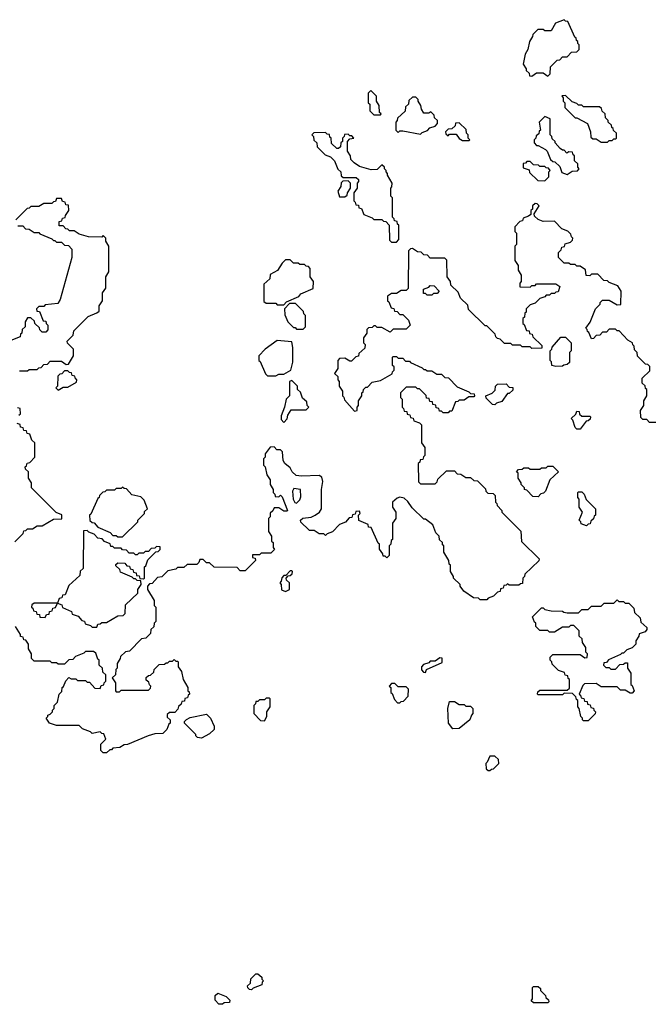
# Model space of a CAD drawing. Extents: x 2889633 to 3052318, y 540750 to 918690.
# Tile 384 of 656: x 2942566 to 2946481, y 798410 to 804520. Entities that reach past the tile are written whole.
import ezdxf

# ---------------------------------------------------------------- set-up
doc = ezdxf.new("R2010")
doc.units = 0

msp = doc.modelspace()

# ---------------------------------------------------------------- linework, layer by layer
at = {"layer": '0CON02XD'}
for points in [[(2945845, 804170), (2945860, 804185), (2945861.7, 804228.3), (2945901.7, 804268.3), (2945918.3, 804271.7), (2945935, 804290), (2945965, 804290), (2945991.7, 804318.3), (2946025, 804320), (2946040, 804335), (2946040, 804365), (2946031.7, 804371.7), (2946030, 804385), (2946021.7, 804391.7), (2946020, 804405), (2946011.7, 804411.7), (2945968.3, 804508.3), (2945955, 804510), (2945945, 804520), (2945891.7, 804498.3), (2945865, 804450), (2945825, 804450), (2945815, 804460), (2945781.7, 804458.3), (2945751.7, 804428.3), (2945750, 804415), (2945730, 804385), (2945720, 804335), (2945703, 804307), (2945692.5, 804245), (2945710, 804215), (2945710, 804205), (2945728.3, 804188.3), (2945731.7, 804171.7), (2945745, 804170), (2945775, 804190), (2945815, 804190), (2945845, 804170)], [(2944805, 803930), (2944810, 803935), (2944800, 803945), (2944797, 803987), (2944780, 804015), (2944780, 804045), (2944745, 804080), (2944730, 804065), (2944730, 804005), (2944740, 803995), (2944740, 803955), (2944765, 803930), (2944805, 803930)], [(2945055, 803810), (2945065, 803820), (2945098.3, 803831.7), (2945111.7, 803848.3), (2945145, 803860), (2945160, 803875), (2945160, 803895), (2945141.7, 803911.7), (2945138.3, 803928.3), (2945118.3, 803948.3), (2945105, 803940), (2945075, 803940), (2945060, 803965), (2945057, 803987), (2945040, 804015), (2945040, 804025), (2945025, 804040), (2945005, 804040), (2944981.7, 804018.3), (2944980, 803995), (2944961.7, 803978.3), (2944958.3, 803951.7), (2944911.7, 803908.3), (2944910, 803895), (2944900, 803885), (2944900, 803835), (2944915, 803820), (2944925, 803830), (2944945, 803830), (2945055, 803810)], [(2946215, 803760), (2946225, 803770), (2946245, 803770), (2946255, 803780), (2946265, 803780), (2946270, 803785), (2946270, 803815), (2946251.7, 803831.7), (2946250, 803845), (2946241.7, 803851.7), (2946240, 803865), (2946220, 803885), (2946220, 803895), (2946201.7, 803911.7), (2946200, 803935), (2946181.7, 803951.7), (2946178.3, 803968.3), (2946165, 803980), (2946065, 803980), (2946055, 803990), (2946035, 803990), (2946025, 804000), (2945995, 804010), (2945955, 804050), (2945931.7, 804048.3), (2945940, 804035), (2945940, 804015), (2945950, 804005), (2945950, 803975), (2945961.7, 803961.7), (2946015, 803910), (2946025, 803910), (2946090, 803875), (2946110, 803825), (2946111.7, 803791.7), (2946125, 803780), (2946145, 803780), (2946175, 803760), (2946215, 803760)], [(2945965, 803560), (2945995, 803580), (2946028.3, 803581.7), (2946040, 803595), (2946030, 803605), (2946030, 803625), (2946010, 803645), (2946010, 803675), (2946001.7, 803681.7), (2945998.3, 803698.3), (2945975, 803700), (2945961.7, 803691.7), (2945945, 803710), (2945935, 803710), (2945921.7, 803721.7), (2945890, 803755), (2945890, 803765), (2945871.7, 803781.7), (2945870, 803795), (2945860, 803805), (2945860, 803905), (2945825, 803920), (2945790, 803885), (2945800, 803835), (2945791.7, 803828.3), (2945788.3, 803811.7), (2945771.7, 803798.3), (2945770, 803785), (2945760, 803775), (2945760, 803755), (2945775, 803740), (2945785, 803740), (2945830, 803715), (2945840, 803705), (2945861.7, 803651.7), (2945875, 803640), (2945888.3, 803638.3), (2945918.3, 803608.3), (2945931.7, 803571.7), (2945965, 803560)], [(2945355, 803770), (2945360, 803775), (2945350, 803785), (2945350, 803805), (2945340, 803815), (2945338.3, 803838.3), (2945295, 803880), (2945271.7, 803878.3), (2945268.3, 803861.7), (2945248.3, 803841.7), (2945225, 803840), (2945210, 803825), (2945211.7, 803811.7), (2945225, 803800), (2945235, 803810), (2945275, 803810), (2945293.6, 803783.6), (2945315, 803770), (2945355, 803770)], [(2944905, 803140), (2944920, 803155), (2944920, 803245), (2944911.7, 803251.7), (2944908.3, 803268.3), (2944891.7, 803271.7), (2944890, 803285), (2944880, 803295), (2944880, 803415), (2944870, 803425), (2944870, 803475), (2944877, 803483), (2944877.5, 803505), (2944850, 803555), (2944850, 803565), (2944840, 803575), (2944840, 803585), (2944830, 803595), (2944830, 803605), (2944815, 803620), (2944785, 803590), (2944748.3, 803588.3), (2944675, 803610), (2944641.7, 803631.7), (2944621.7, 803651.7), (2944620, 803675), (2944600, 803705), (2944600, 803765), (2944615, 803780), (2944640, 803785), (2944628.3, 803798.3), (2944615, 803800), (2944605, 803810), (2944581.7, 803808.3), (2944580, 803795), (2944570, 803785), (2944570, 803765), (2944560, 803755), (2944558.3, 803731.7), (2944545, 803720), (2944535, 803720), (2944501.7, 803751.7), (2944500, 803785), (2944491.7, 803791.7), (2944488.3, 803808.3), (2944475, 803810), (2944465, 803820), (2944391.7, 803818.3), (2944380, 803805), (2944390, 803795), (2944391.7, 803771.7), (2944410, 803755), (2944411.7, 803731.7), (2944461.7, 803681.7), (2944495, 803670), (2944520, 803645), (2944541.7, 803591.7), (2944560, 803575), (2944561.7, 803551.7), (2944575, 803540), (2944655, 803540), (2944668.3, 803528.3), (2944670, 803515), (2944660, 803505), (2944660, 803475), (2944640, 803445), (2944640, 803395), (2944648.3, 803388.3), (2944651.7, 803371.7), (2944668.3, 803368.3), (2944671.7, 803351.7), (2944688.3, 803348.3), (2944701.7, 803311.7), (2944755, 803290), (2944765, 803280), (2944815, 803280), (2944825, 803270), (2944838.3, 803268.3), (2944860, 803245), (2944861.7, 803151.7), (2944875, 803140), (2944905, 803140)], [(2945825, 803520), (2945850, 803545), (2945850, 803575), (2945860, 803585), (2945848.3, 803598.3), (2945835, 803600), (2945825, 803610), (2945795, 803610), (2945787, 803617), (2945755, 803620), (2945735, 803640), (2945715, 803640), (2945705, 803630), (2945691.7, 803628.3), (2945691.7, 803601.7), (2945728.3, 803588.3), (2945731.7, 803571.7), (2945781.7, 803521.7), (2945825, 803520)], [(2944585, 803420), (2944598.3, 803431.7), (2944600, 803445), (2944620, 803475), (2944620, 803505), (2944605, 803520), (2944571.7, 803518.3), (2944561.7, 803508.3), (2944560, 803485), (2944540, 803455), (2944551.7, 803421.7), (2944585, 803420)], [(2942565, 802340), (2942615, 802340), (2942625, 802350), (2942675, 802350), (2942685, 802360), (2942698.3, 802361.7), (2942715, 802380), (2942738.3, 802381.7), (2942755, 802400), (2942825, 802400), (2942855, 802380), (2942868.3, 802381.7), (2942900, 802435), (2942900, 802475), (2942861.7, 802511.7), (2942860, 802525), (2942898.3, 802561.7), (2942901.7, 802588.3), (2942961.7, 802648.3), (2942991.7, 802678.3), (2943045, 802700), (2943058.3, 802711.7), (2943060, 802745), (2943080, 802775), (2943080, 802825), (2943100, 802855), (2943100, 802925), (2943120, 802955), (2943120, 803115), (2943100, 803145), (2943100, 803165), (2943085, 803180), (2943075, 803170), (2942993, 803173), (2942935, 803190), (2942905, 803210), (2942875, 803210), (2942865, 803220), (2942851.7, 803221.7), (2942835, 803240), (2942811.7, 803241.7), (2942811.7, 803268.3), (2942828.3, 803271.7), (2942831.7, 803288.3), (2942848.3, 803291.7), (2942850, 803305), (2942870, 803335), (2942868.3, 803368.3), (2942851.7, 803371.7), (2942848.3, 803388.3), (2942831.7, 803391.7), (2942825, 803410), (2942795, 803410), (2942788.3, 803391.7), (2942775, 803390), (2942765, 803380), (2942715, 803380), (2942685, 803360), (2942635, 803360), (2942625, 803350), (2942611.7, 803348.3), (2942541.7, 803278.3)], [(2946025, 802990), (2946015, 803000), (2945985, 803000), (2945975, 803010), (2945945, 803010), (2945910, 803045), (2945910, 803075), (2945928.3, 803091.7), (2945931.7, 803108.3), (2945948.3, 803111.7), (2945951.7, 803128.3), (2945985, 803140), (2945998.3, 803151.7), (2946000, 803165), (2945991.7, 803171.7), (2945988.3, 803188.3), (2945968.3, 803208.3), (2945931.7, 803221.7), (2945885, 803270), (2945815, 803267.5), (2945785, 803280), (2945761.7, 803301.7), (2945760, 803315), (2945790, 803365), (2945778.3, 803378.3), (2945765, 803380), (2945750, 803365), (2945750, 803345), (2945740, 803335), (2945738.3, 803311.7), (2945725, 803300), (2945691.7, 803288.3), (2945688.3, 803271.7), (2945671.7, 803268.3), (2945640, 803235), (2945640, 803205), (2945650, 803195), (2945650, 803125), (2945640, 803115), (2945640, 803025), (2945660, 802995), (2945660, 802965), (2945680, 802935), (2945680, 802895), (2945670, 802885), (2945671.7, 802861.7), (2945735, 802860), (2945745, 802870), (2945765, 802870), (2945775, 802880), (2945895, 802880), (2945920, 802865), (2945908.3, 802831.7), (2945895, 802830), (2945885, 802820), (2945865, 802820), (2945855, 802810), (2945835, 802810), (2945825, 802800), (2945795, 802790), (2945765, 802760), (2945735, 802750), (2945710, 802725), (2945710, 802705), (2945701.7, 802698.3), (2945700, 802675), (2945690, 802665), (2945690, 802635), (2945698.3, 802628.3), (2945711.7, 802591.7), (2945728.3, 802588.3), (2945731.7, 802571.7), (2945748.3, 802568.3), (2945751.7, 802551.7), (2945808.3, 802498.3), (2945808.3, 802481.7), (2945745, 802480), (2945735, 802490), (2945685, 802490), (2945675, 802500), (2945625, 802500), (2945615, 802510), (2945575, 802510), (2945548.3, 802538.3), (2945531.7, 802541.7), (2945521.7, 802551.7), (2945518.3, 802568.3), (2945465, 802620), (2945455, 802620), (2945351.7, 802721.7), (2945348.3, 802748.3), (2945301.7, 802791.7), (2945288.3, 802828.3), (2945241.7, 802871.7), (2945240, 802895), (2945220, 802925), (2945218.3, 803028.3), (2945205, 803040), (2945115, 803040), (2945098.3, 803058.3), (2945075, 803060), (2945058.3, 803078.3), (2945035, 803080), (2945005, 803100), (2944991.7, 803098.3), (2944980, 803085), (2944978.3, 802851.7), (2944965, 802840), (2944935, 802840), (2944905, 802820), (2944875, 802820), (2944850, 802805), (2944850, 802775), (2944858.3, 802768.3), (2944871.7, 802731.7), (2944888.3, 802728.3), (2944891.7, 802711.7), (2944908.3, 802708.3), (2944925, 802690), (2944945, 802690), (2944980, 802655), (2944990, 802625), (2944978.3, 802611.7), (2944965, 802600), (2944885, 802600), (2944865, 802580), (2944815, 802610), (2944785, 802610), (2944775, 802620), (2944765, 802620), (2944755, 802610), (2944731.7, 802608.3), (2944721.7, 802598.3), (2944720, 802575), (2944700, 802545), (2944700, 802515), (2944710, 802505), (2944708.3, 802481.7), (2944671.7, 802448.3), (2944668.3, 802431.7), (2944651.7, 802428.3), (2944625, 802400), (2944615, 802400), (2944585, 802420), (2944551.7, 802418.3), (2944540, 802405), (2944540, 802355), (2944520, 802325), (2944540, 802305), (2944540, 802285), (2944550, 802275), (2944550, 802245), (2944570, 802215), (2944570, 802185), (2944578.3, 802178.3), (2944581.7, 802161.7), (2944645, 802090), (2944660, 802095), (2944660, 802115), (2944670, 802125), (2944670, 802155), (2944690, 802185), (2944690, 802205), (2944698.3, 802211.7), (2944700, 802225), (2944715, 802240), (2944725, 802240), (2944755, 802270), (2944805, 802280), (2944878.3, 802321.7), (2944880, 802335), (2944890, 802345), (2944890, 802365), (2944880, 802375), (2944880, 802425), (2944885, 802430), (2944905, 802430), (2944915, 802420), (2944945, 802420), (2944961.7, 802401.7), (2944985, 802400), (2944991.7, 802391.7), (2945065, 802360), (2945075, 802350), (2945085, 802350), (2945095, 802340), (2945125, 802340), (2945155, 802320), (2945185, 802320), (2945205, 802300), (2945228.3, 802298.3), (2945281.7, 802241.7), (2945355, 802210), (2945365, 802200), (2945388.3, 802198.3), (2945390, 802185), (2945385, 802180), (2945355, 802180), (2945325, 802160), (2945295, 802160), (2945285, 802150), (2945271.7, 802148.3), (2945248.3, 802091.7), (2945235, 802090), (2945225, 802080), (2945195, 802080), (2945185, 802090), (2945171.7, 802091.7), (2945168.3, 802108.3), (2945151.7, 802111.7), (2945148.3, 802128.3), (2945131.7, 802131.7), (2945128.3, 802148.3), (2945111.7, 802151.7), (2945108.3, 802168.3), (2945091.7, 802171.7), (2945088.3, 802188.3), (2945048.3, 802228.3), (2945035, 802230), (2945025, 802240), (2944965, 802240), (2944930, 802205), (2944930, 802175), (2944940, 802165), (2944940, 802115), (2944948.3, 802108.3), (2944951.7, 802091.7), (2944968.3, 802088.3), (2944971.7, 802071.7), (2944988.3, 802068.3), (2944991.7, 802051.7), (2945008.3, 802048.3), (2945011.7, 802031.7), (2945048.3, 802018.3), (2945060, 802005), (2945060, 801895), (2945080, 801865), (2945080, 801815), (2945071.7, 801808.3), (2945068.3, 801791.7), (2945051.7, 801788.3), (2945050, 801775), (2945040, 801765), (2945041.7, 801651.7), (2945055, 801640), (2945145, 801640), (2945158.3, 801651.7), (2945161.7, 801668.3), (2945215, 801720), (2945265, 801720), (2945281.7, 801701.7), (2945305, 801700), (2945335, 801680), (2945365, 801680), (2945385, 801660), (2945408.3, 801658.3), (2945458.3, 801608.3), (2945460, 801595), (2945471.7, 801581.7), (2945505, 801580), (2945518.3, 801568.3), (2945520, 801525), (2945528.3, 801518.3), (2945530, 801505), (2945560, 801475), (2945560, 801465), (2945677, 801347), (2945681.7, 801281.7), (2945790, 801175), (2945788.3, 801161.7), (2945701.7, 801078.3), (2945700, 801065), (2945690, 801055), (2945688.3, 801021.7), (2945675, 801020), (2945665, 801010), (2945605, 801010), (2945595, 801020), (2945585, 801010), (2945571.7, 801008.3), (2945568.3, 800991.7), (2945551.7, 800988.3), (2945548.3, 800971.7), (2945531.7, 800968.3), (2945508.3, 800941.7), (2945475, 800930), (2945465, 800920), (2945425, 800920), (2945415, 800930), (2945383, 800933), (2945323.6, 800973.6), (2945300, 801005), (2945300, 801015), (2945260, 801055), (2945260, 801065), (2945240, 801095), (2945240, 801135), (2945231.7, 801141.7), (2945230, 801165), (2945200, 801215), (2945200, 801255), (2945191.7, 801261.7), (2945190, 801275), (2945171.7, 801291.7), (2945170, 801315), (2945150, 801335), (2945130, 801385), (2945085, 801420), (2945075, 801420), (2945001.7, 801491.7), (2944975, 801530), (2944951.7, 801551.7), (2944925, 801557.5), (2944908.3, 801551.7), (2944880, 801525), (2944880, 801495), (2944900, 801465), (2944900, 801425), (2944880, 801395), (2944880, 801295), (2944871.7, 801288.3), (2944870, 801265), (2944860, 801255), (2944860, 801195), (2944845, 801180), (2944835, 801190), (2944821.7, 801191.7), (2944820, 801205), (2944800, 801235), (2944800, 801265), (2944791.7, 801271.7), (2944748.3, 801368.3), (2944731.7, 801371.7), (2944728.3, 801388.3), (2944671.7, 801411.7), (2944670, 801445), (2944680, 801455), (2944675, 801470), (2944651.7, 801468.3), (2944648.3, 801451.7), (2944631.7, 801448.3), (2944628.3, 801431.7), (2944611.7, 801428.3), (2944588.3, 801401.7), (2944551.7, 801388.3), (2944508.3, 801341.7), (2944475, 801330), (2944465, 801320), (2944455, 801330), (2944425, 801330), (2944395, 801350), (2944365, 801350), (2944360, 801355), (2944311.7, 801401.7), (2944310, 801415), (2944323, 801427), (2944375, 801432.5), (2944400, 801445), (2944426.4, 801463.6), (2944440, 801485), (2944440, 801605), (2944447.5, 801655), (2944441.7, 801681.7), (2944425, 801692.5), (2944315, 801686.7), (2944281.7, 801691.7), (2944257.5, 801715), (2944245, 801740), (2944212.5, 801765), (2944202.5, 801785), (2944198.3, 801838.3), (2944185, 801850), (2944161.7, 801851.7), (2944145, 801870), (2944121.7, 801868.3), (2944090, 801825), (2944090, 801805), (2944080, 801795), (2944080, 801755), (2944090, 801745), (2944100, 801695), (2944120, 801665), (2944120, 801635), (2944140, 801605), (2944140, 801585), (2944150, 801575), (2944151.7, 801561.7), (2944175, 801560), (2944185, 801570), (2944195, 801560), (2944227.5, 801475), (2944225, 801470), (2944205, 801470), (2944175, 801490), (2944145, 801490), (2944138.3, 801471.7), (2944121.7, 801458.3), (2944120, 801435), (2944110, 801425), (2944110, 801345), (2944130, 801315), (2944130, 801285), (2944140, 801275), (2944140, 801245), (2944148.3, 801231.7), (2944125, 801210), (2944065, 801210), (2944055, 801200), (2944011.7, 801198.3), (2944011.7, 801181.7), (2944028.3, 801178.3), (2944030, 801165), (2943965, 801100), (2943935, 801100), (2943915, 801120), (2943773, 801123), (2943745, 801150), (2943725, 801150), (2943705, 801170), (2943685, 801170), (2943678.3, 801151.7), (2943665, 801140), (2943605, 801140), (2943585, 801120), (2943545, 801120), (2943535, 801110), (2943485, 801100), (2943448.3, 801061.7), (2943421.7, 801058.3), (2943388.3, 801021.7), (2943371.7, 801018.3), (2943360, 801005), (2943360, 800985), (2943400, 800915), (2943400, 800885), (2943410, 800875), (2943410, 800785), (2943400, 800775), (2943398.3, 800751.7), (2943380, 800735), (2943378.3, 800711.7), (2943348.3, 800681.7), (2943321.7, 800678.3), (2943248.3, 800601.7), (2943221.7, 800598.3), (2943191.7, 800568.3), (2943190, 800555), (2943170, 800525), (2943170, 800495), (2943163, 800487), (2943160, 800455), (2943140, 800435), (2943160, 800405), (2943160, 800355), (2943165, 800350)], [(2942555, 803240), (2942585, 803240), (2942601.7, 803221.7), (2942625, 803220), (2942655, 803200), (2942685, 803200), (2942691.7, 803191.7), (2942765, 803160), (2942775, 803150), (2942785, 803150), (2942795, 803140), (2942825, 803140), (2942845, 803120), (2942868.3, 803118.3), (2942890, 803095), (2942890, 803045), (2942817, 802783), (2942801.7, 802758.3), (2942725, 802750), (2942715, 802740), (2942685, 802740), (2942670, 802725), (2942671.7, 802711.7), (2942688.3, 802708.3), (2942711.7, 802651.7), (2942728.3, 802648.3), (2942730, 802635), (2942740, 802625), (2942740, 802595), (2942728.3, 802581.7), (2942705, 802580), (2942690, 802595), (2942688.3, 802608.3), (2942660, 802635), (2942658.3, 802648.3), (2942635, 802670), (2942615, 802670), (2942600, 802645), (2942600, 802615), (2942581.7, 802598.3), (2942580, 802575), (2942571.7, 802568.3), (2942568.3, 802551.7), (2942511.7, 802528.3)], [(2944205, 802750), (2944221.7, 802768.3), (2944298.3, 802801.7), (2944311.7, 802818.3), (2944388.3, 802851.7), (2944390, 802895), (2944370, 802925), (2944370, 802975), (2944358.3, 802988.3), (2944345, 802990), (2944335, 803000), (2944305, 803000), (2944295, 803010), (2944265, 803010), (2944245, 803030), (2944215, 803030), (2944195, 803010), (2944166.4, 802963.6), (2944121.7, 802938.3), (2944118.3, 802911.7), (2944081.7, 802878.3), (2944081.7, 802771.7), (2944095, 802760), (2944155, 802760), (2944165, 802750), (2944205, 802750)], [(2946515, 802020), (2946475, 802020), (2946458.3, 802038.3), (2946435, 802040), (2946421.7, 802051.7), (2946420, 802095), (2946440, 802125), (2946440, 802155), (2946460, 802185), (2946460, 802225), (2946451.7, 802231.7), (2946448.3, 802248.3), (2946430, 802265), (2946430, 802295), (2946478.3, 802341.7), (2946478.3, 802368.3), (2946465, 802380), (2946451.7, 802381.7), (2946401.7, 802431.7), (2946400, 802455), (2946381.7, 802471.7), (2946380, 802495), (2946371.7, 802501.7), (2946370, 802515), (2946341.7, 802531.7), (2946288.3, 802588.3), (2946275, 802590), (2946265, 802600), (2946225, 802600), (2946208.3, 802581.7), (2946185, 802580), (2946168.3, 802561.7), (2946145, 802560), (2946128.3, 802541.7), (2946115, 802540), (2946098.3, 802578.3), (2946090, 802585), (2946088.3, 802598.3), (2946080, 802605), (2946107, 802643), (2946140, 802725), (2946170, 802755), (2946170, 802765), (2946185, 802780), (2946225, 802780), (2946275, 802750), (2946298.3, 802751.7), (2946300, 802835), (2946278.3, 802868.3), (2946225, 802890), (2946215, 802900), (2946191.7, 802901.7), (2946155, 802940), (2946115, 802940), (2946105, 802930), (2946081.7, 802931.7), (2946078.3, 802968.3), (2946045, 802990), (2946025, 802990)], [(2945125, 802810), (2945095, 802810), (2945085, 802820), (2945071.7, 802821.7), (2945071.7, 802848.3), (2945105, 802860), (2945115, 802870), (2945138.3, 802868.3), (2945170, 802835), (2945158.3, 802821.7), (2945135, 802820), (2945125, 802810)], [(2944325, 802600), (2944340, 802615), (2944340, 802685), (2944330, 802695), (2944328.3, 802708.3), (2944278.3, 802758.3), (2944241.7, 802758.3), (2944210, 802725), (2944211.7, 802688.3), (2944230, 802645), (2944265, 802610), (2944275, 802610), (2944285, 802600), (2944325, 802600)], [(2945895, 802367.5), (2945870, 802375), (2945867, 802397), (2945860, 802405), (2945860, 802465), (2945870, 802475), (2945871.7, 802488.3), (2945925, 802550), (2945955, 802550), (2945990, 802515), (2945990, 802465), (2945980, 802455), (2945978.3, 802391.7), (2945965, 802380), (2945943, 802377), (2945935, 802370), (2945895, 802367.5)], [(2944155, 802310), (2944175, 802320), (2944205, 802320), (2944250, 802345), (2944262.5, 802395), (2944262.5, 802485), (2944255, 802520), (2944165, 802530), (2944090, 802475), (2944050, 802435), (2944050, 802405), (2944058.3, 802398.3), (2944091.7, 802321.7), (2944105, 802310), (2944155, 802310)], [(2942805, 802220), (2942835, 802240), (2942865, 802240), (2942918.3, 802271.7), (2942920, 802285), (2942911.7, 802291.7), (2942908.3, 802308.3), (2942891.7, 802311.7), (2942888.3, 802328.3), (2942875, 802330), (2942865, 802340), (2942845, 802340), (2942828.3, 802321.7), (2942815, 802320), (2942801.7, 802308.3), (2942800, 802245), (2942790, 802235), (2942805, 802220)], [(2944205, 802020), (2944227, 802043), (2944230, 802065), (2944251.7, 802098.3), (2944345, 802100), (2944360, 802115), (2944350, 802125), (2944348.3, 802148.3), (2944321.7, 802171.7), (2944308.3, 802208.3), (2944290, 802225), (2944290, 802245), (2944255, 802280), (2944240, 802275), (2944240, 802185), (2944220, 802165), (2944210, 802115), (2944188.3, 802061.7), (2944188.3, 802038.3), (2944205, 802020)], [(2945515, 802130), (2945501.7, 802131.7), (2945461.7, 802171.7), (2945460, 802185), (2945498.3, 802201.7), (2945518.3, 802221.7), (2945520, 802245), (2945531.7, 802258.3), (2945585, 802260), (2945605, 802240), (2945628.3, 802238.3), (2945628.3, 802221.7), (2945605, 802200), (2945595, 802200), (2945558.3, 802151.7), (2945525, 802140), (2945515, 802130)], [(2942560, 802065), (2942570, 802075), (2942568.3, 802108.3), (2942551.7, 802111.7)], [(2946045, 801980), (2946025, 801980), (2946015, 801990), (2946000, 802035), (2945990, 802045), (2946018.3, 802071.7), (2946025, 802090), (2946038.3, 802088.3), (2946041.7, 802071.7), (2946055, 802060), (2946105, 802060), (2946110, 802055), (2946108.3, 802041.7), (2946095, 802030), (2946081.7, 802028.3), (2946045, 801980)], [(2942535, 801280), (2942588.3, 801331.7), (2942591.7, 801348.3), (2942605, 801350), (2942615, 801360), (2942645, 801360), (2942675, 801380), (2942705, 801380), (2942775, 801420), (2942828.3, 801421.7), (2942828.3, 801448.3), (2942791.7, 801461.7), (2942640, 801615), (2942640, 801645), (2942620, 801675), (2942620, 801715), (2942601.7, 801731.7), (2942600, 801745), (2942608.3, 801751.7), (2942611.7, 801768.3), (2942628.3, 801771.7), (2942660, 801805), (2942660, 801895), (2942641.7, 801911.7), (2942628.3, 801948.3), (2942611.7, 801951.7), (2942608.3, 801968.3), (2942591.7, 801971.7), (2942588.3, 801988.3), (2942571.7, 801991.7), (2942568.3, 802008.3), (2942550, 802015)], [(2945785, 801560), (2945751.7, 801561.7), (2945715, 801600), (2945700, 801605), (2945700, 801615), (2945680, 801635), (2945680, 801645), (2945660, 801675), (2945660, 801705), (2945650, 801715), (2945661.7, 801728.3), (2945685, 801730), (2945695, 801740), (2945725, 801740), (2945735, 801730), (2945795, 801730), (2945805, 801740), (2945835, 801740), (2945845, 801750), (2945875, 801750), (2945910, 801715), (2945857.5, 801665), (2945830, 801595), (2945818.3, 801581.7), (2945801.7, 801578.3), (2945785, 801560)], [(2943205, 801310), (2943300, 801405), (2943300, 801415), (2943340, 801455), (2943341.7, 801468.3), (2943360, 801485), (2943338.3, 801538.3), (2943318.3, 801558.3), (2943261.7, 801571.7), (2943228.3, 801608.3), (2943215, 801610), (2943205, 801620), (2943195, 801610), (2943165, 801610), (2943155, 801600), (2943105, 801600), (2943095, 801590), (2943081.7, 801588.3), (2943061.7, 801568.3), (2943060, 801555), (2943051.7, 801548.3), (2943008.3, 801451.7), (2943000, 801445), (2943001.7, 801411.7), (2943015, 801400), (2943028.3, 801398.3), (2943051.7, 801371.7), (2943128.3, 801338.3), (2943145, 801320), (2943165, 801320), (2943175, 801310), (2943205, 801310)], [(2944285, 801520), (2944305, 801540), (2944311.7, 801558.3), (2944310, 801605), (2944268.3, 801611.7), (2944260, 801595), (2944263.3, 801545), (2944273.6, 801523.6), (2944285, 801520)], [(2946085, 801380), (2946051.7, 801391.7), (2946050, 801405), (2946040, 801415), (2946060, 801465), (2946040, 801495), (2946040, 801545), (2946030, 801555), (2946030, 801585), (2946035, 801590), (2946055, 801590), (2946070, 801575), (2946081.7, 801541.7), (2946140, 801485), (2946140, 801445), (2946131.7, 801438.3), (2946128.3, 801421.7), (2946111.7, 801408.3), (2946108.3, 801391.7), (2946095, 801390), (2946085, 801380)], [(2943045, 800750), (2943051.7, 800768.3), (2943065, 800770), (2943075, 800780), (2943105, 800780), (2943175, 800820), (2943208.3, 800821.7), (2943220, 800835), (2943221.7, 800888.3), (2943298.3, 800961.7), (2943300, 800985), (2943320, 801015), (2943318.3, 801038.3), (2943295, 801040), (2943285, 801050), (2943275, 801050), (2943265, 801060), (2943191.7, 801091.7), (2943188.3, 801108.3), (2943161.7, 801131.7), (2943161.7, 801138.3), (2943175, 801150), (2943218.3, 801148.3), (2943231.7, 801131.7), (2943248.3, 801128.3), (2943251.7, 801111.7), (2943268.3, 801108.3), (2943271.7, 801091.7), (2943288.3, 801088.3), (2943291.7, 801071.7), (2943308.3, 801068.3), (2943311.7, 801051.7), (2943335, 801050), (2943340, 801055), (2943340, 801125), (2943348.3, 801131.7), (2943361.7, 801168.3), (2943411.7, 801218.3), (2943425, 801220), (2943438.3, 801231.7), (2943438.3, 801248.3), (2943415, 801250), (2943405, 801240), (2943381.7, 801238.3), (2943365, 801220), (2943345, 801220), (2943335, 801210), (2943305, 801210), (2943295, 801200), (2943285, 801200), (2943275, 801210), (2943245, 801210), (2943228.3, 801228.3), (2943205, 801230), (2943195, 801240), (2943155, 801240), (2943145, 801250), (2943131.7, 801251.7), (2943128.3, 801268.3), (2943091.7, 801281.7), (2943078.3, 801298.3), (2943051.7, 801301.7), (2943028.3, 801328.3), (2942995, 801340), (2942985, 801350), (2942961.7, 801348.3), (2942960, 801115), (2942941.7, 801098.3), (2942938.3, 801071.7), (2942871.7, 801008.3), (2942848.3, 800951.7), (2942831.7, 800948.3), (2942828.3, 800931.7), (2942811.7, 800928.3), (2942800, 800900), (2942828.3, 800888.3), (2942831.7, 800871.7), (2942888.3, 800848.3), (2942891.7, 800831.7), (2942928.3, 800818.3), (2942951.7, 800791.7), (2942968.3, 800788.3), (2942971.7, 800771.7), (2943005, 800760), (2943015, 800750), (2943045, 800750)], [(2944215, 800972.5), (2944240, 800985), (2944240, 801025), (2944221.7, 801041.7), (2944220, 801055), (2944231.7, 801068.3), (2944245, 801070), (2944258.3, 801081.7), (2944260, 801095), (2944255, 801100), (2944245, 801100), (2944218.3, 801071.7), (2944205, 801070), (2944193, 801057), (2944190, 801035), (2944180, 801025), (2944190, 801015), (2944191.7, 800981.7), (2944215, 800972.5)], [(2942725, 800810), (2942731.7, 800828.3), (2942748.3, 800831.7), (2942751.7, 800848.3), (2942768.3, 800851.7), (2942771.7, 800868.3), (2942788.3, 800871.7), (2942800, 800900), (2942655, 800900), (2942641.7, 800888.3), (2942640, 800875), (2942648.3, 800868.3), (2942651.7, 800851.7), (2942668.3, 800848.3), (2942671.7, 800831.7), (2942688.3, 800828.3), (2942691.7, 800811.7), (2942725, 800810)], [(2946095, 800170), (2946065, 800170), (2946060, 800175), (2946060, 800185), (2946050, 800195), (2946040, 800245), (2946030, 800255), (2946030, 800295), (2946021.7, 800301.7), (2946018.3, 800318.3), (2945998.3, 800338.3), (2945945, 800340), (2945935, 800330), (2945785, 800330), (2945780, 800335), (2945781.7, 800348.3), (2945795, 800360), (2945965, 800360), (2945978.3, 800371.7), (2945980, 800425), (2945971.7, 800431.7), (2945968.3, 800448.3), (2945951.7, 800451.7), (2945948.3, 800468.3), (2945911.7, 800481.7), (2945871.7, 800521.7), (2945870, 800535), (2945860, 800545), (2945860, 800565), (2945875, 800580), (2946045, 800580), (2946075, 800560), (2946088.3, 800561.7), (2946090, 800585), (2946080, 800595), (2946080, 800625), (2946060, 800655), (2946058.3, 800678.3), (2946040, 800695), (2946038.3, 800728.3), (2946005, 800760), (2945985, 800760), (2945975, 800750), (2945935, 800750), (2945885, 800720), (2945855, 800720), (2945845, 800730), (2945795, 800730), (2945770, 800755), (2945770, 800775), (2945761.7, 800781.7), (2945750, 800815), (2945805, 800870), (2945815, 800870), (2945825, 800860), (2945865, 800852.5), (2945935, 800850), (2945943, 800843), (2945965, 800840), (2946035, 800840), (2946055, 800860), (2946095, 800860), (2946115, 800880), (2946175, 800880), (2946195, 800900), (2946255, 800900), (2946275, 800920), (2946285, 800910), (2946315, 800910), (2946325, 800900), (2946348.3, 800898.3), (2946378.3, 800868.3), (2946381.7, 800841.7), (2946418.3, 800808.3), (2946421.7, 800781.7), (2946458.3, 800748.3), (2946460, 800735), (2946448.3, 800721.7), (2946411.7, 800708.3), (2946410, 800695), (2946390, 800665), (2946390, 800645), (2946368.3, 800621.7), (2946335, 800610), (2946315, 800590), (2946305, 800590), (2946295, 800580), (2946221.7, 800548.3), (2946208.3, 800531.7), (2946191.7, 800528.3), (2946190, 800515), (2946205, 800500), (2946225, 800500), (2946235, 800490), (2946265, 800490), (2946291.7, 800518.3), (2946315, 800520), (2946325, 800530), (2946338.3, 800528.3), (2946340, 800495), (2946360, 800465), (2946360, 800395), (2946368.3, 800388.3), (2946380, 800355), (2946368.3, 800341.7), (2946355, 800340), (2946325, 800360), (2946295, 800360), (2946275, 800380), (2946175, 800380), (2946145, 800400), (2946071.7, 800398.3), (2946061.7, 800388.3), (2946040, 800335), (2946048.3, 800328.3), (2946051.7, 800311.7), (2946068.3, 800308.3), (2946071.7, 800291.7), (2946088.3, 800288.3), (2946091.7, 800271.7), (2946108.3, 800268.3), (2946111.7, 800251.7), (2946128.3, 800248.3), (2946130, 800235), (2946140, 800225), (2946138.3, 800211.7), (2946095, 800170)], [(2943165, 800350), (2943185, 800350), (2943195, 800360), (2943365, 800360), (2943378.3, 800371.7), (2943380, 800385), (2943371.7, 800391.7), (2943368.3, 800408.3), (2943351.7, 800421.7), (2943351.7, 800438.3), (2943365, 800450), (2943378.3, 800451.7), (2943398.3, 800471.7), (2943401.7, 800488.3), (2943431.7, 800518.3), (2943465, 800520), (2943475, 800530), (2943485, 800530), (2943495, 800540), (2943515, 800540), (2943525, 800550), (2943535, 800540), (2943545, 800540), (2943550, 800535), (2943550, 800505), (2943570, 800475), (2943580, 800425), (2943610, 800375), (2943610, 800355), (2943618.3, 800348.3), (2943620, 800335), (2943611.7, 800328.3), (2943608.3, 800311.7), (2943591.7, 800308.3), (2943588.3, 800291.7), (2943571.7, 800288.3), (2943568.3, 800271.7), (2943551.7, 800258.3), (2943548.3, 800241.7), (2943528.3, 800221.7), (2943495, 800220), (2943481.7, 800208.3), (2943481.7, 800191.7), (2943500, 800175), (2943500, 800155), (2943491.7, 800148.3), (2943480, 800115), (2943455, 800090), (2943405, 800087.5), (2943363, 800077), (2943235, 800022.5), (2943215, 800020), (2943187, 800003), (2943145, 800000), (2943135, 799990), (2943125, 799990), (2943105, 799970), (2943085, 799970), (2943070, 799985), (2943070, 800025), (2943100, 800055), (2943088.3, 800088.3), (2943075, 800090), (2943065, 800100), (2943015, 800090), (2943005, 800100), (2942955, 800120), (2942935, 800140), (2942795, 800140), (2942750, 800155), (2942730, 800185), (2942740, 800195), (2942740, 800205), (2942755, 800210), (2942770, 800225), (2942770, 800235), (2942780, 800245), (2942780, 800265), (2942800, 800285), (2942810, 800335), (2942828.3, 800351.7), (2942830, 800375), (2942838.3, 800381.7), (2942851.7, 800418.3), (2942871.7, 800438.3), (2942885, 800430), (2942915, 800430), (2942925, 800420), (2942975, 800420), (2942985, 800410), (2942998.3, 800408.3), (2943031.7, 800371.7), (2943065, 800370), (2943071.7, 800388.3), (2943088.3, 800391.7), (2943090, 800405), (2943100, 800415), (2943100, 800455), (2943081.7, 800471.7), (2943080, 800495), (2943060, 800515), (2943060, 800545), (2943051.7, 800551.7), (2943038.3, 800588.3), (2943025, 800600), (2942975, 800600), (2942965, 800590), (2942911.7, 800568.3), (2942895, 800550), (2942871.7, 800548.3), (2942845, 800520), (2942805, 800520), (2942795, 800530), (2942765, 800530), (2942755, 800540), (2942655, 800540), (2942640, 800555), (2942640, 800585), (2942620, 800615), (2942620, 800645), (2942605, 800670), (2942591.7, 800671.7), (2942588.3, 800688.3), (2942571.7, 800691.7), (2942570, 800705), (2942540, 800755)], [(2945085, 800470), (2945091.7, 800488.3), (2945188.3, 800531.7), (2945188.3, 800558.3), (2945175, 800560), (2945145, 800540), (2945115, 800540), (2945105, 800530), (2945071.7, 800518.3), (2945060, 800505), (2945060, 800485), (2945071.7, 800471.7), (2945085, 800470)], [(2944925, 800280), (2944935, 800290), (2944948.3, 800291.7), (2944978.3, 800321.7), (2944980, 800365), (2944965, 800380), (2944915, 800380), (2944895, 800400), (2944875, 800400), (2944860, 800385), (2944870, 800375), (2944870, 800345), (2944878.3, 800338.3), (2944891.7, 800301.7), (2944911.7, 800281.7), (2944925, 800280)], [(2944085, 800170), (2944100, 800195), (2944100, 800225), (2944120, 800255), (2944120, 800305), (2944115, 800310), (2944095, 800310), (2944085, 800300), (2944055, 800300), (2944045, 800290), (2944031.7, 800288.3), (2944030, 800275), (2944020, 800265), (2944020, 800215), (2944061.7, 800171.7), (2944085, 800170)], [(2945255, 800120), (2945227.5, 800155), (2945223.3, 800245), (2945235, 800290), (2945265, 800290), (2945295, 800270), (2945325, 800270), (2945335, 800260), (2945365, 800260), (2945380, 800245), (2945380, 800215), (2945370, 800205), (2945360, 800175), (2945295, 800122.5), (2945255, 800120)], [(2943695, 800062.5), (2943670, 800065), (2943660, 800075), (2943660, 800085), (2943590, 800155), (2943590, 800165), (2943601.7, 800178.3), (2943625, 800190), (2943725, 800210), (2943750, 800185), (2943772.5, 800135), (2943772.5, 800115), (2943745, 800087.5), (2943695, 800062.5)], [(2945485, 799860), (2945495, 799870), (2945508.3, 799871.7), (2945540, 799905), (2945538.3, 799928.3), (2945515, 799950), (2945485, 799950), (2945468.3, 799911.7), (2945460, 799905), (2945461.7, 799871.7), (2945475, 799860), (2945485, 799860)], [(2944005, 798500), (2943991.7, 798501.7), (2943981.7, 798511.7), (2943980, 798525), (2943998.3, 798541.7), (2944001.7, 798568.3), (2944031.7, 798598.3), (2944045, 798600), (2944068.3, 798578.3), (2944070, 798565), (2944080, 798555), (2944071.7, 798548.3), (2944068.3, 798531.7), (2944015, 798510), (2944005, 798500)], [(2945845, 798420), (2945755, 798420), (2945741.7, 798431.7), (2945750, 798445), (2945750, 798515), (2945755, 798520), (2945785, 798520), (2945798.3, 798508.3), (2945800, 798495), (2945830, 798465), (2945831.7, 798451.7), (2945848.3, 798438.3), (2945850, 798425), (2945845, 798420)], [(2943825, 798410), (2943801.7, 798411.7), (2943780, 798435), (2943780, 798465), (2943795, 798480), (2943848.3, 798458.3), (2943870, 798435), (2943868.3, 798421.7), (2943835, 798420), (2943825, 798410)]]:
    msp.add_lwpolyline(points, dxfattribs=at)

doc.saveas('drawing.dxf')
